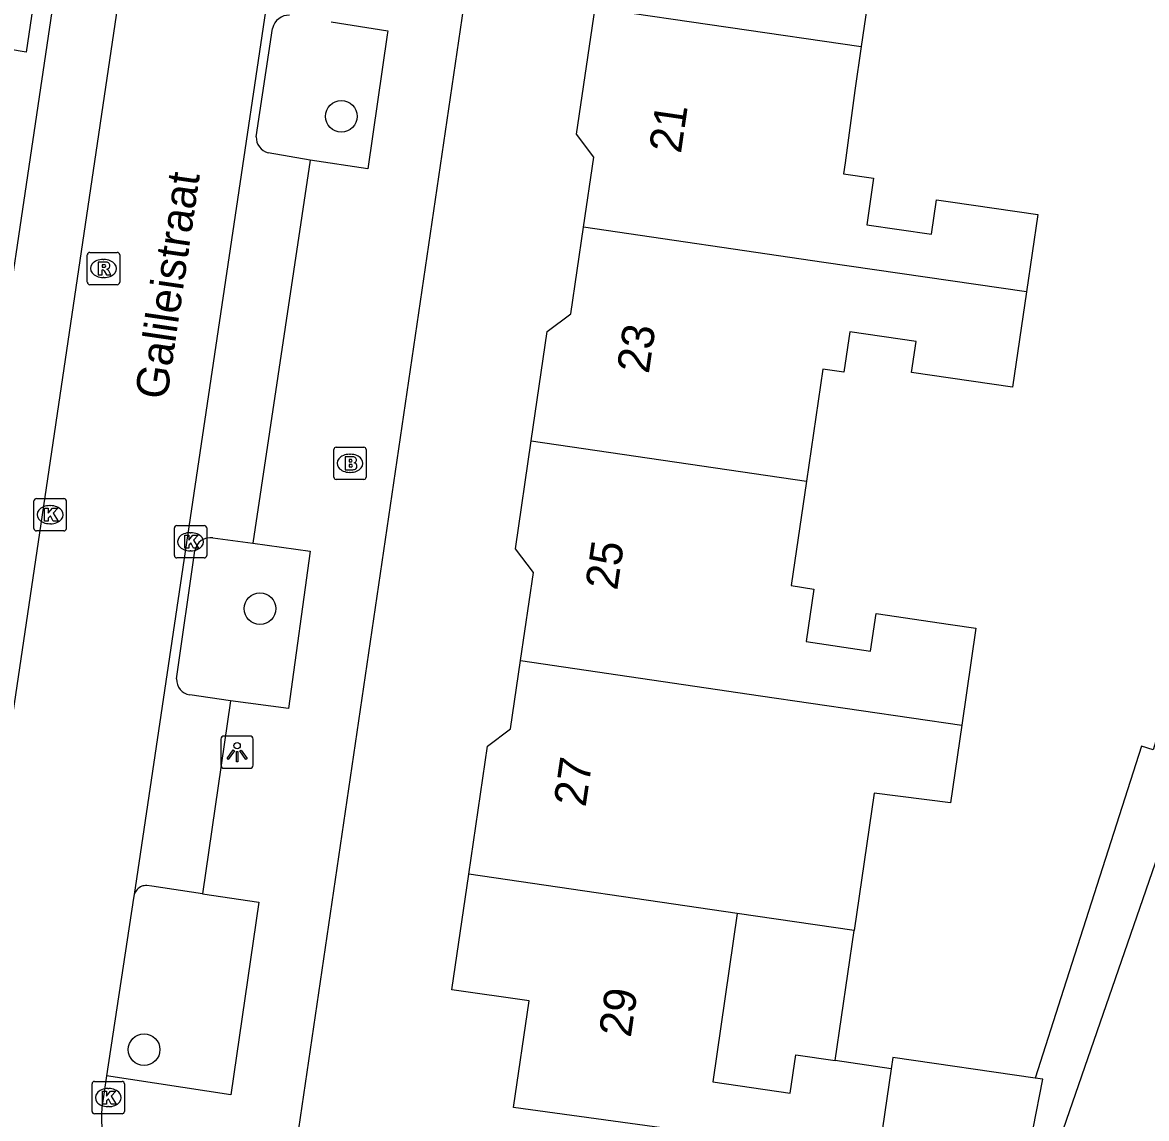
# Model space of a CAD drawing. Extents: x 159280 to 160375, y 384531 to 385872.
# Drawn here: x 159971.28 to 160006.07, y 384692.54 to 384726.45 of the extents above; entities that cross this region are included whole.
import ezdxf

# ---------------------------------------------------------------- set-up
doc = ezdxf.new("R2010")
doc.units = 0
for name, color, linetype in [('IMGEO_Boom', 7, 'Continuous'), ('IMGEO_Brandkraan', 7, 'Continuous'), ('IMGEO_Kolk', 7, 'Continuous'), ('IMGEO_Lichtpunt', 7, 'Continuous'), ('IMGEO_Openbare_ruimte_label', 7, 'Continuous'), ('IMGEO_Pand', 7, 'Continuous'), ('IMGEO_Pand_nummerreeks', 7, 'Continuous'), ('IMGEO_Parkeervlak_open', 7, 'Continuous'), ('IMGEO_Rijbaan_lokaal_open', 7, 'Continuous'), ('IMGEO_Rioolput', 7, 'Continuous'), ('IMGEO_Voetpad_open', 7, 'Continuous')]:
    doc.layers.add(name, color=color, linetype=linetype)

msp = doc.modelspace()

# ---------------------------------------------------------------- linework, layer by layer
at = {"layer": 'IMGEO_Boom'}
for centre in [(159981.148, 384723.54), (159978.633, 384708.314), (159975.048, 384694.671)]:
    msp.add_circle(centre, 0.489, dxfattribs=at)
at = {"layer": 'IMGEO_Brandkraan'}
for p, q in [((159980.918, 384712.382), (159980.918, 384713.234)), ((159980.993, 384713.308), (159981.845, 384713.308)), ((159981.919, 384713.234), (159981.919, 384712.382)), ((159981.406, 384713.088), (159981.431, 384713.088)), ((159981.429, 384712.528), (159981.404, 384712.528)), ((159981.845, 384712.308), (159980.993, 384712.308))]:
    msp.add_line(p, q, dxfattribs=at)
for points in [[(159980.918, 384712.382), (159980.918, 384713.234)], [(159980.993, 384713.308), (159981.845, 384713.308)], [(159981.919, 384713.234), (159981.919, 384712.382)], [(159981.266, 384713.008), (159981.266, 384712.608), (159981.479, 384712.608)], [(159981.497, 384713.008), (159981.266, 384713.008)], [(159981.445, 384712.927), (159981.391, 384712.927), (159981.391, 384712.851)], [(159981.391, 384712.851), (159981.444, 384712.851)], [(159981.453, 384712.775), (159981.391, 384712.775), (159981.391, 384712.694)], [(159981.391, 384712.694), (159981.453, 384712.694)], [(159981.845, 384712.308), (159980.993, 384712.308)]]:
    msp.add_lwpolyline(points, dxfattribs=at)
for centre, radius, start, end in [((159980.995, 384713.232), 0.0765, 91.552, 178.448), ((159980.995, 384713.232), 0.0765, 91.552, 178.448), ((159981.843, 384713.232), 0.0765, 1.552, 88.448), ((159981.843, 384713.232), 0.0765, 1.552, 88.448), ((159981.446, 384712.889), 0.0379, 267.8285, 90.9355), ((159981.454, 384712.734), 0.0404, 269.8759, 90.5077), ((159981.501, 384712.863), 0.145, 59.4692, 91.5367), ((159981.526, 384712.91), 0.0922, 285.5137, 58.1501), ((159981.531, 384712.718), 0.105, 301.3115, 78.989), ((159981.485, 384712.859), 0.251, 268.6676, 293.5347), ((159980.995, 384712.384), 0.0765, 181.552, 268.448), ((159980.995, 384712.384), 0.0765, 181.552, 268.448), ((159981.843, 384712.384), 0.0765, 271.552, 358.448), ((159981.843, 384712.384), 0.0765, 271.552, 358.448)]:
    msp.add_arc(centre, radius, start, end, dxfattribs=at)
for centre, major_axis, ratio, start_param, end_param in [((159981.405, 384712.808), (-0.387, 0.002), 0.722429, 4.712389, 7.853982), ((159981.43, 384712.808), (-0.39, 0.002), 0.717154, 1.570796, 4.712389)]:
    msp.add_ellipse(centre, major_axis=major_axis, ratio=ratio, start_param=start_param, end_param=end_param, dxfattribs=at)
at = {"layer": 'IMGEO_Kolk'}
for p, q in [((159971.715, 384711.718), (159972.567, 384711.718)), ((159971.64, 384710.792), (159971.64, 384711.644)), ((159972.128, 384711.498), (159972.153, 384711.498)), ((159972.641, 384711.644), (159972.641, 384710.792)), ((159972.567, 384710.718), (159971.715, 384710.718)), ((159972.151, 384710.938), (159972.126, 384710.938)), ((159975.984, 384709.956), (159975.984, 384710.808)), ((159976.059, 384710.882), (159976.911, 384710.882)), ((159976.985, 384710.808), (159976.985, 384709.956)), ((159976.472, 384710.662), (159976.497, 384710.662)), ((159976.495, 384710.102), (159976.47, 384710.102)), ((159976.911, 384709.882), (159976.059, 384709.882)), ((159973.514, 384693.685), (159974.366, 384693.685)), ((159973.439, 384692.759), (159973.439, 384693.611)), ((159973.927, 384693.465), (159973.952, 384693.465)), ((159974.44, 384693.611), (159974.44, 384692.759)), ((159974.366, 384692.685), (159973.514, 384692.685)), ((159973.95, 384692.905), (159973.925, 384692.905))]:
    msp.add_line(p, q, dxfattribs=at)
for points in [[(159971.715, 384711.718), (159972.567, 384711.718)], [(159971.64, 384710.792), (159971.64, 384711.644)], [(159971.961, 384711.418), (159972.084, 384711.418), (159972.084, 384711.267), (159972.214, 384711.418), (159972.378, 384711.418), (159972.232, 384711.267), (159972.385, 384711.018), (159972.233, 384711.018), (159972.148, 384711.182), (159972.084, 384711.115), (159972.084, 384711.018), (159971.961, 384711.018), (159971.961, 384711.418)], [(159972.641, 384711.644), (159972.641, 384710.792)], [(159972.567, 384710.718), (159971.715, 384710.718)], [(159975.984, 384709.956), (159975.984, 384710.808)], [(159976.059, 384710.882), (159976.911, 384710.882)], [(159976.985, 384710.808), (159976.985, 384709.956)], [(159976.305, 384710.582), (159976.428, 384710.582), (159976.428, 384710.431), (159976.558, 384710.582), (159976.722, 384710.582), (159976.576, 384710.431), (159976.729, 384710.182), (159976.577, 384710.182), (159976.492, 384710.346), (159976.428, 384710.279), (159976.428, 384710.182), (159976.305, 384710.182), (159976.305, 384710.582)], [(159976.911, 384709.882), (159976.059, 384709.882)], [(159973.514, 384693.685), (159974.366, 384693.685)], [(159973.439, 384692.759), (159973.439, 384693.611)], [(159973.76, 384693.385), (159973.883, 384693.385), (159973.883, 384693.234), (159974.013, 384693.385), (159974.177, 384693.385), (159974.031, 384693.234), (159974.184, 384692.985), (159974.032, 384692.985), (159973.947, 384693.149), (159973.883, 384693.082), (159973.883, 384692.985), (159973.76, 384692.985), (159973.76, 384693.385)], [(159974.44, 384693.611), (159974.44, 384692.759)], [(159974.366, 384692.685), (159973.514, 384692.685)]]:
    msp.add_lwpolyline(points, dxfattribs=at)
for centre, start, end in [((159971.717, 384711.642), 91.552, 178.448), ((159971.717, 384711.642), 91.552, 178.448), ((159972.565, 384711.642), 1.552, 88.448), ((159972.565, 384711.642), 1.552, 88.448), ((159971.717, 384710.794), 181.552, 268.448), ((159971.717, 384710.794), 181.552, 268.448), ((159972.565, 384710.794), 271.552, 358.448), ((159972.565, 384710.794), 271.552, 358.448), ((159976.061, 384710.806), 91.552, 178.448), ((159976.061, 384710.806), 91.552, 178.448), ((159976.909, 384710.806), 1.552, 88.448), ((159976.909, 384710.806), 1.552, 88.448), ((159976.061, 384709.958), 181.552, 268.448), ((159976.061, 384709.958), 181.552, 268.448), ((159976.909, 384709.958), 271.552, 358.448), ((159976.909, 384709.958), 271.552, 358.448), ((159973.516, 384693.609), 91.552, 178.448), ((159973.516, 384693.609), 91.552, 178.448), ((159974.364, 384693.609), 1.552, 88.448), ((159974.364, 384693.609), 1.552, 88.448), ((159973.516, 384692.761), 181.552, 268.448), ((159973.516, 384692.761), 181.552, 268.448), ((159974.364, 384692.761), 271.552, 358.448), ((159974.364, 384692.761), 271.552, 358.448)]:
    msp.add_arc(centre, 0.0765, start, end, dxfattribs=at)
for centre, major_axis, ratio, start_param, end_param in [((159972.127, 384711.218), (-0.387, 0.002), 0.722429, 4.712389, 7.853982), ((159972.152, 384711.218), (-0.39, 0.002), 0.717154, 1.570796, 4.712389), ((159976.471, 384710.382), (-0.387, 0.002), 0.722429, 4.712389, 7.853982), ((159976.496, 384710.382), (-0.39, 0.002), 0.717154, 1.570796, 4.712389), ((159973.926, 384693.185), (-0.387, 0.002), 0.722429, 4.712389, 7.853982), ((159973.951, 384693.185), (-0.39, 0.002), 0.717154, 1.570796, 4.712389)]:
    msp.add_ellipse(centre, major_axis=major_axis, ratio=ratio, start_param=start_param, end_param=end_param, dxfattribs=at)
at = {"layer": 'IMGEO_Lichtpunt'}
for p, q in [((159977.427, 384704.275), (159977.427, 384703.468)), ((159977.427, 384704.275), (159977.427, 384703.468)), ((159978.329, 384704.37), (159977.521, 384704.37)), ((159978.329, 384704.37), (159977.521, 384704.37)), ((159978.423, 384703.468), (159978.423, 384704.275)), ((159978.423, 384703.468), (159978.423, 384704.275)), ((159977.521, 384703.374), (159978.329, 384703.374)), ((159977.521, 384703.374), (159978.329, 384703.374))]:
    msp.add_line(p, q, dxfattribs=at)
for points in [[(159977.801, 384703.939), (159977.84, 384703.911), (159977.652, 384703.649), (159977.614, 384703.676), (159977.801, 384703.939)], [(159977.903, 384703.891), (159977.95, 384703.891), (159977.95, 384703.569), (159977.903, 384703.569), (159977.903, 384703.891)], [(159978.013, 384703.911), (159978.051, 384703.938), (159978.238, 384703.676), (159978.199, 384703.648), (159978.013, 384703.911)]]:
    msp.add_lwpolyline(points, dxfattribs=at)
msp.add_circle((159977.926, 384704.073), 0.0994, dxfattribs=at)
for centre, start, end in [((159977.521, 384704.275), 90, 180), ((159977.521, 384704.275), 90, 180), ((159978.329, 384704.275), 0, 90), ((159978.329, 384704.275), 0, 90), ((159977.521, 384703.468), 180, 270), ((159977.521, 384703.468), 180, 270), ((159978.329, 384703.468), 270, 0), ((159978.329, 384703.468), 270, 360)]:
    msp.add_arc(centre, 0.0946, start, end, dxfattribs=at)
at = {"layer": 'IMGEO_Pand'}
for points in [[(160003.706, 384731.724), (160003.297, 384728.916), (160000.233, 384729.363), (160000.424, 384730.674), (160000, 384730.736), (159998.017, 384731.025), (159997.24, 384725.699)], [(159988.646, 384720.109), (159988.962, 384722.277), (159988.432, 384722.987), (159989.003, 384726.902)], [(159989.003, 384726.902), (159997.24, 384725.699)], [(159997.24, 384725.699), (159997.041, 384724.337), (159996.743, 384722.106), (159996.693, 384721.764), (159997.619, 384721.629), (159997.409, 384720.188), (159999.409, 384719.897), (159999.565, 384720.961), (160000, 384720.898), (160002.7, 384720.504), (160002.351, 384718.108)], [(159987.028, 384713.5), (159987.522, 384716.884), (159988.255, 384717.431), (159988.646, 384720.109)], [(160002.351, 384718.108), (159996.08, 384719.023), (159988.646, 384720.109)], [(160002.351, 384718.108), (160001.921, 384715.161), (160000, 384715.441), (159998.795, 384715.617), (159998.936, 384716.58), (159996.887, 384716.879), (159996.704, 384715.626), (159996.045, 384715.723), (159995.54, 384712.257)], [(159986.696, 384706.703), (159987.093, 384709.425), (159986.542, 384710.165), (159987.028, 384713.5)], [(159987.028, 384713.5), (159995.54, 384712.257)], [(159995.54, 384712.257), (159995.068, 384709.023), (159995.776, 384708.919), (159995.539, 384707.292), (159997.529, 384707.001), (159997.699, 384708.161), (160000, 384707.825), (160000.789, 384707.71), (160000.351, 384704.71)], [(159985.091, 384700.093), (159985.669, 384704.054), (159986.388, 384704.59), (159986.696, 384706.703)], [(159986.696, 384706.703), (159994.123, 384705.619), (160000.351, 384704.71)], [(160000.351, 384704.71), (160000, 384702.3), (159997.638, 384702.606), (159997.018, 384698.351)], [(159992.12, 384692.102), (159986.478, 384692.878), (159986.959, 384696.176), (159984.57, 384696.524), (159985.091, 384700.093)], [(159993.403, 384698.879), (159985.091, 384700.093)], [(159993.403, 384698.879), (159992.643, 384693.668), (159995.04, 384693.318), (159995.213, 384694.507), (159996.431, 384694.329)], [(159997.018, 384698.351), (159993.403, 384698.879)], [(159996.431, 384694.329), (159997.018, 384698.351)], [(159998.162, 384694.077), (159996.431, 384694.329)], [(160002.619, 384693.786), (159998.213, 384694.428), (159998.162, 384694.077)], [(159998.162, 384694.077), (159997.761, 384691.326), (159992.12, 384692.102)], [(160001.214, 384686.802), (160002.257, 384690.708), (160002.853, 384693.752), (160002.619, 384693.786)]]:
    msp.add_lwpolyline(points, dxfattribs=at)
at = {"layer": 'IMGEO_Parkeervlak_open'}
for points in [[(159978.518, 384722.912), (159979.025, 384726.261)], [(159980.184, 384722.184), (159978.885, 384722.409)], [(159977.175, 384710.501), (159978.409, 384710.342)], [(159976.052, 384706.138), (159976.618, 384710.103)], [(159977.72, 384705.458), (159976.458, 384705.643)], [(159976.858, 384699.489), (159975.292, 384699.726), (159975.13, 384699.743)]]:
    msp.add_lwpolyline(points, dxfattribs=at)
for centre, radius, start, end in [((159979.527, 384726.158), 0.513, 87.3435, 168.3914), ((159979.026, 384722.898), 0.509, 178.3698, 253.8608), ((159977.099, 384710.018), 0.489, 81.0681, 170.0268), ((159976.539, 384706.123), 0.487, 178.2481, 260.4693), ((159975.163, 384699.315), 0.449, 114.7431, 159.9507), ((159975.123, 384699.187), 0.556, 89.2726, 105.4322)]:
    msp.add_arc(centre, radius, start, end, dxfattribs=at)
at = {"layer": 'IMGEO_Rijbaan_lokaal_open'}
for points in [[(159989.688, 384799.82), (159989.119, 384796.166), (159974.741, 384699.469)], [(159968.822, 384690.463), (159977.186, 384746.875), (159982.002, 384779.548)], [(159974.741, 384699.469), (159974.715, 384699.354), (159973.886, 384693.855)], [(159973.886, 384693.855), (159973.738, 384692.873)]]:
    msp.add_lwpolyline(points, dxfattribs=at)
msp.add_arc((159978.771, 384692.565), 5.043, 176.4957, 247.8249, dxfattribs=at)
at = {"layer": 'IMGEO_Rioolput'}
for p, q in [((159973.291, 384718.408), (159973.291, 384719.26)), ((159973.366, 384719.334), (159974.218, 384719.334)), ((159973.779, 384719.114), (159973.804, 384719.114)), ((159974.292, 384719.26), (159974.292, 384718.408)), ((159974.218, 384718.334), (159973.366, 384718.334)), ((159973.802, 384718.554), (159973.777, 384718.554))]:
    msp.add_line(p, q, dxfattribs=at)
for points in [[(159973.291, 384718.408), (159973.291, 384719.26)], [(159973.366, 384719.334), (159974.218, 384719.334)], [(159973.88, 384719.032), (159973.628, 384719.034), (159973.628, 384718.634)], [(159974.292, 384719.26), (159974.292, 384718.408)], [(159973.628, 384718.634), (159973.752, 384718.634), (159973.752, 384718.796), (159973.763, 384718.796)], [(159973.806, 384718.953), (159973.752, 384718.953), (159973.752, 384718.872)], [(159973.752, 384718.872), (159973.804, 384718.872)], [(159973.81, 384718.767), (159973.881, 384718.634), (159974.021, 384718.634), (159973.956, 384718.76)], [(159974.218, 384718.334), (159973.366, 384718.334)]]:
    msp.add_lwpolyline(points, dxfattribs=at)
for centre, radius, start, end in [((159973.368, 384719.258), 0.0765, 91.552, 178.448), ((159973.368, 384719.258), 0.0765, 91.552, 178.448), ((159973.879, 384718.922), 0.109, 350.3612, 89.416), ((159974.216, 384719.258), 0.0765, 1.552, 88.448), ((159974.216, 384719.258), 0.0765, 1.552, 88.448), ((159973.762, 384718.743), 0.0533, 26.0293, 88.6989), ((159973.788, 384719.061), 0.19, 274.7715, 282.9687), ((159973.812, 384718.857), 0.0964, 77.0061, 93.1865), ((159973.826, 384718.914), 0.0378, 276.6634, 79.6772), ((159973.877, 384718.922), 0.112, 277.5842, 350.9817), ((159973.861, 384718.707), 0.108, 29.5134, 73.7905), ((159973.368, 384718.41), 0.0765, 181.552, 268.448), ((159973.368, 384718.41), 0.0765, 181.552, 268.448), ((159974.216, 384718.41), 0.0765, 271.552, 358.448), ((159974.216, 384718.41), 0.0765, 271.552, 358.448)]:
    msp.add_arc(centre, radius, start, end, dxfattribs=at)
for centre, major_axis, ratio, start_param, end_param in [((159973.778, 384718.834), (-0.387, 0.002), 0.722429, 4.712389, 7.853982), ((159973.803, 384718.834), (-0.39, 0.002), 0.717154, 1.570796, 4.712389)]:
    msp.add_ellipse(centre, major_axis=major_axis, ratio=ratio, start_param=start_param, end_param=end_param, dxfattribs=at)
at = {"layer": 'IMGEO_Voetpad_open'}
for points in [[(159968.38, 384690.986), (159966.912, 384691.202), (159975.227, 384747.165), (159979.813, 384778.452), (159979.939, 384779.353), (159981.474, 384779.125)], [(159970.029, 384734.861), (159972.719, 384734.456), (159971.396, 384725.531), (159968.717, 384725.98), (159970.029, 384734.861)], [(159986.011, 384734.306), (159979.512, 384690.12)], [(160003.706, 384731.724), (160014.148, 384730.2), (160014.315, 384729.455), (160012.16, 384722.524), (160010.366, 384717.15), (160008.046, 384709.688), (160006.275, 384703.947), (160005.914, 384704.059), (160003.497, 384696.526), (160002.619, 384693.786)], [(160002.494, 384686.271), (160003.116, 384691.117), (160015.824, 384727.861), (160026.76, 384727.243)], [(159980.832, 384726.461), (159982.589, 384726.184), (159982.574, 384726.065), (159981.973, 384721.921), (159980.184, 384722.184)], [(159980.184, 384722.184), (159978.409, 384710.342)], [(159978.409, 384710.342), (159980.191, 384710.088), (159979.512, 384705.221), (159977.72, 384705.458)], [(159977.72, 384705.458), (159976.858, 384699.489)], [(159976.858, 384699.489), (159978.599, 384699.227), (159977.731, 384693.272), (159973.886, 384693.855)]]:
    msp.add_lwpolyline(points, dxfattribs=at)

# ---------------------------------------------------------------- texts
at = {"layer": 'IMGEO_Openbare_ruimte_label'}
msp.add_text('Galileistraat', height=1, rotation=81.6591, dxfattribs=at).set_placement((159975.75, 384714.749))
at = {"layer": 'IMGEO_Pand_nummerreeks'}
for s, rotation, p in [('21', 81.6981, (159991.657, 384722.371)), ('23', 81.6979, (159990.663, 384715.558)), ('25', 81.6979, (159989.685, 384708.856)), ('27', 81.6981, (159988.707, 384702.153)), ('29', 81.7038, (159990.105, 384695.021))]:
    msp.add_text(s, height=1, rotation=rotation, dxfattribs=at).set_placement(p)

doc.saveas('drawing.dxf')
